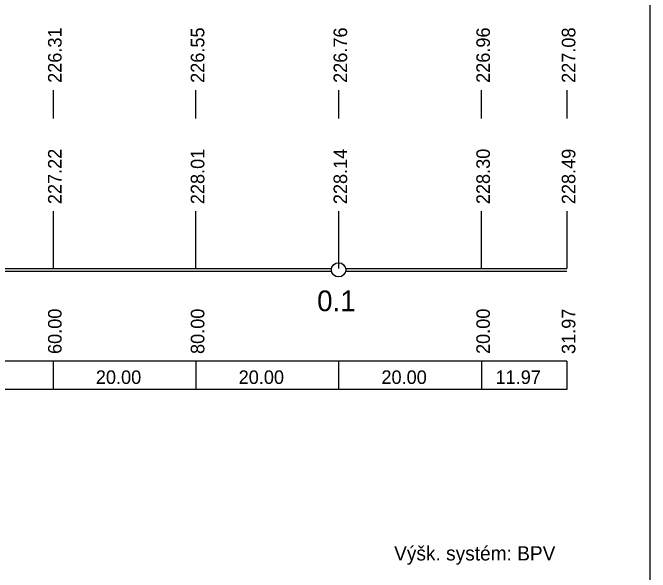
# Model space of a CAD drawing. Extents: x -495905 to -478420, y -1113297 to -1107716.
# Drawn here: x -489134.1 to -489044.8, y -1110685.8 to -1110607.3 of the extents above; entities that cross this region are included whole.
import ezdxf

# ---------------------------------------------------------------- set-up
doc = ezdxf.new("R2010")
doc.units = 0
for name, color, linetype in [('1', 7, 'Continuous'), ('2', 7, 'Continuous'), ('legenda', 7, 'Continuous')]:
    doc.layers.add(name, color=color, linetype=linetype)

msp = doc.modelspace()

# ---------------------------------------------------------------- linework, layer by layer
at = {"layer": '1'}
for p, q in [((-489128.45, -1110618.17), (-489128.45, -1110622.17)), ((-489108.45, -1110622.17), (-489108.45, -1110618.17)), ((-489088.45, -1110618.17), (-489088.45, -1110622.17)), ((-489068.45, -1110622.17), (-489068.45, -1110618.17)), ((-489056.48, -1110618.17), (-489056.48, -1110622.17)), ((-489128.45, -1110635.17), (-489128.45, -1110643.17)), ((-489108.45, -1110643.17), (-489108.45, -1110635.17)), ((-489088.45, -1110635.17), (-489088.45, -1110643.17)), ((-489068.45, -1110643.17), (-489068.45, -1110635.17)), ((-489056.48, -1110635.17), (-489056.48, -1110643.17)), ((-489187.45, -1110643.17), (-489089.45, -1110643.17)), ((-489087.45, -1110643.17), (-489056.48, -1110643.17)), ((-489187.45, -1110643.57), (-489089.45, -1110643.57)), ((-489087.45, -1110643.57), (-489056.48, -1110643.57)), ((-489056.48, -1110656.17), (-489188.45, -1110656.17)), ((-489128.45, -1110656.17), (-489128.45, -1110660.17)), ((-489108.45, -1110656.17), (-489108.45, -1110660.17)), ((-489088.45, -1110656.17), (-489088.45, -1110660.17)), ((-489068.45, -1110656.17), (-489068.45, -1110660.17)), ((-489056.48, -1110656.17), (-489056.48, -1110660.17)), ((-489056.48, -1110660.17), (-489188.45, -1110660.17))]:
    msp.add_line(p, q, dxfattribs=at)
msp.add_circle((-489088.45, -1110643.37), 1, dxfattribs=at)
at = {"layer": 'legenda'}
msp.add_line((-489044.79, -1110761.79), (-489044.79, -1110464.79), dxfattribs=at)

# ---------------------------------------------------------------- texts
at = {"layer": '1'}
for s, p in [('227.22', (-489127.25, -1110634.17)), ('228.01', (-489107.25, -1110634.17)), ('228.14', (-489087.25, -1110634.17)), ('228.30', (-489067.25, -1110634.17)), ('228.49', (-489055.28, -1110634.17)), ('60.00', (-489127.25, -1110655.17)), ('80.00', (-489107.25, -1110655.17)), ('20.00', (-489067.25, -1110655.17)), ('31.97', (-489055.28, -1110655.17))]:
    msp.add_text(s, height=1.9, rotation=90, dxfattribs=at).set_placement(p)
for s, height, p in [('0.1', 2.9, (-489091.45, -1110649.17)), ('20.00', 1.9, (-489122.45, -1110659.37)), ('20.00', 1.9, (-489102.45, -1110659.37)), ('20.00', 1.9, (-489082.45, -1110659.37)), ('11.97', 1.9, (-489066.465, -1110659.37))]:
    msp.add_text(s, height=height, dxfattribs=at).set_placement(p)
at = {"layer": '2'}
for s, p in [('226.31', (-489127.25, -1110617.17)), ('226.55', (-489107.25, -1110617.17)), ('226.76', (-489087.25, -1110617.17)), ('226.96', (-489067.25, -1110617.17)), ('227.08', (-489055.28, -1110617.17))]:
    msp.add_text(s, height=1.9, rotation=90, dxfattribs=at).set_placement(p)
at = {"layer": 'legenda'}
msp.add_text('Výšk. systém: BPV', height=2, rotation=360, dxfattribs=at).set_placement((-489080.668, -1110684.112))

doc.saveas('drawing.dxf')
